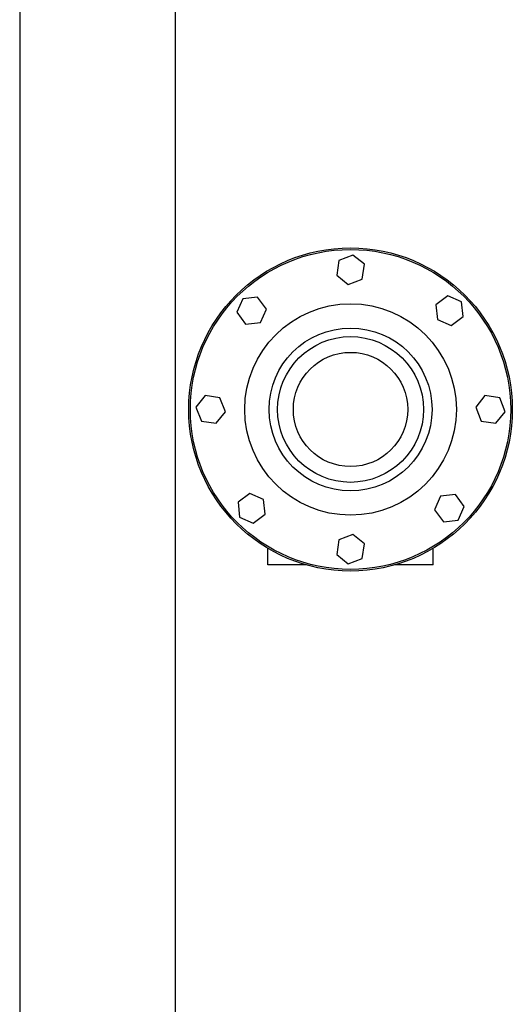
# Model space of a CAD drawing. Header units: inches. Extents: x 18 to 846, y -67 to 561.
# Tile 622 of 656: x 487 to 499, y 460 to 485. Entities that reach past the tile are written whole.
import ezdxf

# ---------------------------------------------------------------- set-up
doc = ezdxf.new("R2010")
doc.units = ezdxf.units.IN
doc.header["$LTSCALE"] = 24
doc.header["$MEASUREMENT"] = 0
doc.layers.add('Visible (ANSI)', color=7, linetype='Continuous', lineweight=30)

msp = doc.modelspace()

# ---------------------------------------------------------------- linework, layer by layer
at = {"layer": 'Visible (ANSI)'}
for p, q in [((486.67843, 536.00673), (486.67843, 414.00673)), ((490.67843, 414.00673), (490.67843, 534.92302)), ((495.23598, 478.9781), (494.88018, 478.83913)), ((495.53423, 478.73945), (495.23598, 478.9781)), ((494.88018, 478.83913), (494.82263, 478.46152)), ((495.47668, 478.36183), (495.53423, 478.73945)), ((494.82263, 478.46152), (495.12087, 478.22287)), ((495.12087, 478.22287), (495.47668, 478.36183)), ((492.41095, 477.85561), (492.25762, 477.50575)), ((492.79059, 477.89775), (492.41095, 477.85561)), ((493.01691, 477.59004), (492.79059, 477.89775)), ((497.67745, 477.92754), (497.36974, 477.70122)), ((498.0273, 477.77421), (497.67745, 477.92754)), ((497.36974, 477.70122), (497.41188, 477.32158)), ((498.06945, 477.39457), (498.0273, 477.77421)), ((492.25762, 477.50575), (492.48394, 477.19804)), ((492.86358, 477.24018), (493.01691, 477.59004)), ((497.76174, 477.16825), (498.06945, 477.39457)), ((492.48394, 477.19804), (492.86358, 477.24018)), ((497.41188, 477.32158), (497.76174, 477.16825)), ((491.44571, 475.36253), (491.20706, 475.06428)), ((491.82333, 475.30498), (491.44571, 475.36253)), ((498.63321, 475.36253), (498.39456, 475.06428)), ((499.01083, 475.30498), (498.63321, 475.36253)), ((491.20706, 475.06428), (491.34603, 474.70848)), ((491.96229, 474.94918), (491.82333, 475.30498)), ((498.39456, 475.06428), (498.53353, 474.70848)), ((499.14979, 474.94918), (499.01083, 475.30498)), ((491.72364, 474.65093), (491.96229, 474.94918)), ((498.91114, 474.65093), (499.14979, 474.94918)), ((491.34603, 474.70848), (491.72364, 474.65093)), ((498.53353, 474.70848), (498.91114, 474.65093)), ((492.59512, 472.84521), (492.28741, 472.61889)), ((492.94497, 472.69188), (492.59512, 472.84521)), ((497.87292, 472.81542), (497.49328, 472.77328)), ((498.09924, 472.50771), (497.87292, 472.81542)), ((492.28741, 472.61889), (492.32955, 472.23925)), ((492.98712, 472.31224), (492.94497, 472.69188)), ((497.49328, 472.77328), (497.33995, 472.42342)), ((492.67941, 472.08592), (492.98712, 472.31224)), ((497.33995, 472.42342), (497.56627, 472.11571)), ((497.94591, 472.15785), (498.09924, 472.50771)), ((492.32955, 472.23925), (492.67941, 472.08592)), ((497.56627, 472.11571), (497.94591, 472.15785)), ((495.23598, 471.7906), (494.88018, 471.65163)), ((495.53423, 471.55195), (495.23598, 471.7906)), ((494.88018, 471.65163), (494.82263, 471.27402)), ((495.47668, 471.17433), (495.53423, 471.55195)), ((493.05343, 471.00673), (493.05343, 471.43479)), ((494.82263, 471.27402), (495.12087, 471.03537)), ((497.30343, 471.00673), (497.30343, 471.43479)), ((495.12087, 471.03537), (495.47668, 471.17433)), ((494.04953, 471.00673), (493.05343, 471.00673)), ((497.30343, 471.00673), (496.30733, 471.00673))]:
    msp.add_line(p, q, dxfattribs=at)
for radius in [4.15625, 4.11458, 2.71875, 2.09375, 1.875, 1.46875]:
    msp.add_circle((495.17843, 475.00673), radius, dxfattribs=at)

doc.saveas('drawing.dxf')
